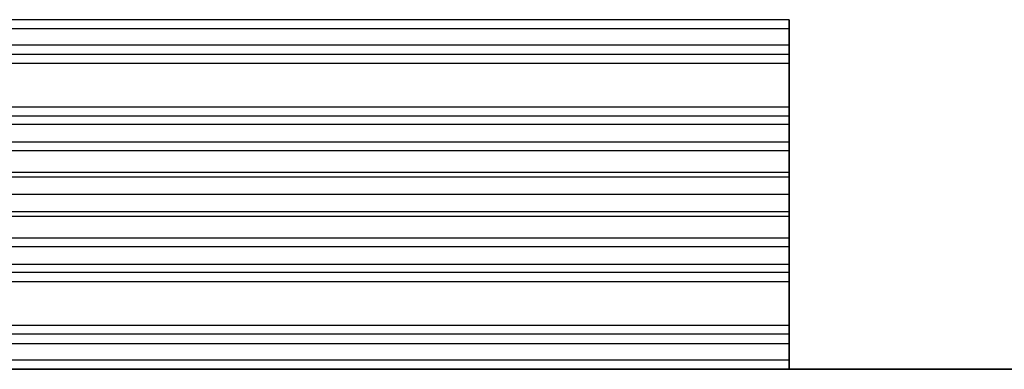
# Model space of a CAD drawing. Header units: millimetres. Extents: x -206 to 214, y -182 to 189.
# Tile 647 of 656: x 169.06 to 191.62, y 140.53 to 148.53. Entities that reach past the tile are written whole.
import ezdxf

# ---------------------------------------------------------------- set-up
doc = ezdxf.new("R2010")
doc.units = ezdxf.units.MM
doc.layers.add('Default', color=7, linetype='Continuous', true_color=0x000000)

msp = doc.modelspace()

# ---------------------------------------------------------------- linework, layer by layer
at = {"layer": 'Default'}
for p, q in [((-204.811, 140.531, 1113.503), (213.189, 140.531, 1113.503)), ((213.189, 140.531, 715.503), (-204.811, 140.531, 715.503)), ((213.189, 140.531, 914.503), (-204.811, 140.531, 914.503))]:
    msp.add_line(p, q, dxfattribs=at)
for points in [[(186.689, 148.531, 1018.895), (1.689, 148.531, 1018.895), (-183.311, 148.531, 1018.895)], [(186.689, 148.531, 1032.503), (1.689, 148.531, 1032.503), (-183.311, 148.531, 1032.503)], [(186.689, 148.531, 1025.699), (174.398, 148.531, 1025.699), (162.108, 148.531, 1025.699)], [(186.689, 148.531, 1018.895), (186.689, 148.531, 1025.699), (186.689, 148.531, 1032.503)], [(186.689, 148.32, 1033.398), (1.689, 148.32, 1033.398), (-183.311, 148.32, 1033.398)], [(186.689, 147.945, 1017.481), (1.689, 147.945, 1017.481), (-183.311, 147.945, 1017.481)], [(186.689, 147.731, 1034.103), (1.689, 147.731, 1034.103), (-183.311, 147.731, 1034.103)], [(186.689, 147.731, 1034.103), (186.689, 146.131, 1035.303), (186.689, 144.531, 1036.503)], [(186.689, 147.531, 1063.503), (1.689, 147.531, 1063.503), (-183.311, 147.531, 1063.503)], [(186.689, 147.531, 1061.503), (1.689, 147.531, 1061.503), (-183.311, 147.531, 1061.503)], [(186.689, 147.531, 1062.503), (1.689, 147.531, 1062.503), (-183.311, 147.531, 1062.503)], [(186.689, 147.531, 1063.503), (186.689, 145.031, 1063.503), (186.689, 142.531, 1063.503)], [(186.689, 147.531, 1061.503), (186.689, 147.531, 1062.503), (186.689, 147.531, 1063.503)], [(186.689, 142.531, 1061.503), (186.689, 145.031, 1061.503), (186.689, 147.531, 1061.503)], [(186.689, 146.531, 1016.895), (1.689, 146.531, 1016.895), (-183.311, 146.531, 1016.895)], [(186.689, 146.531, 1018.895), (1.689, 146.531, 1018.895), (-183.311, 146.531, 1018.895)], [(186.689, 146.531, 1032.395), (1.689, 146.531, 1032.395), (-183.311, 146.531, 1032.395)], [(186.689, 146.531, 1044.003), (1.689, 146.531, 1044.003), (-183.311, 146.531, 1044.003)], [(186.689, 146.531, 1036.503), (1.689, 146.531, 1036.503), (-183.311, 146.531, 1036.503)], [(186.689, 146.531, 1040.253), (1.689, 146.531, 1040.253), (-183.311, 146.531, 1040.253)], [(186.689, 146.531, 1025.645), (174.404, 146.531, 1025.645), (162.119, 146.531, 1025.645)], [(186.689, 141.531, 1016.895), (186.689, 144.031, 1016.895), (186.689, 146.531, 1016.895)], [(186.689, 146.531, 1018.895), (186.689, 144.031, 1018.895), (186.689, 141.531, 1018.895)], [(186.689, 146.531, 1032.395), (186.689, 146.531, 1025.645), (186.689, 146.531, 1018.895)], [(186.689, 143.331, 1034.795), (186.689, 144.931, 1033.595), (186.689, 146.531, 1032.395)], [(186.689, 146.531, 1036.503), (186.689, 146.531, 1040.253), (186.689, 146.531, 1044.003)], [(186.689, 144.531, 1036.503), (186.689, 145.531, 1036.503), (186.689, 146.531, 1036.503)], [(186.689, 146.32, 1044.898), (1.689, 146.32, 1044.898), (-183.311, 146.32, 1044.898)], [(186.689, 146.131, 1035.303), (1.689, 146.131, 1035.303), (-183.311, 146.131, 1035.303)], [(186.689, 145.731, 1045.603), (1.689, 145.731, 1045.603), (-183.311, 145.731, 1045.603)], [(186.689, 145.731, 1045.603), (186.689, 144.131, 1046.803), (186.689, 142.531, 1048.003)], [(186.689, 145.531, 1036.503), (1.689, 145.531, 1036.503), (-183.311, 145.531, 1036.503)], [(186.689, 145.031, 1063.503), (1.689, 145.031, 1063.503), (-183.311, 145.031, 1063.503)], [(186.689, 145.031, 1061.503), (1.689, 145.031, 1061.503), (-183.311, 145.031, 1061.503)], [(186.689, 144.931, 1033.595), (1.689, 144.931, 1033.595), (-183.311, 144.931, 1033.595)], [(186.689, 144.531, 1043.895), (1.689, 144.531, 1043.895), (-183.311, 144.531, 1043.895)], [(186.689, 144.531, 1036.503), (1.689, 144.531, 1036.503), (-183.311, 144.531, 1036.503)], [(186.689, 144.531, 1040.199), (1.689, 144.531, 1040.199), (-183.311, 144.531, 1040.199)], [(186.689, 144.531, 1036.503), (1.689, 144.531, 1036.503), (-183.311, 144.531, 1036.503)], [(186.689, 144.531, 1043.895), (1.689, 144.531, 1043.895), (-183.311, 144.531, 1043.895)], [(186.689, 144.531, 1040.199), (1.689, 144.531, 1040.199), (-183.311, 144.531, 1040.199)], [(186.689, 144.531, 1043.895), (186.689, 143.531, 1043.895), (186.689, 142.531, 1043.895)], [(186.689, 144.531, 1036.503), (186.689, 144.531, 1040.199), (186.689, 144.531, 1043.895)], [(186.689, 144.531, 1043.895), (186.689, 144.531, 1040.199), (186.689, 144.531, 1036.503)], [(186.689, 141.331, 1046.295), (186.689, 142.931, 1045.095), (186.689, 144.531, 1043.895)], [(186.689, 144.131, 1046.803), (1.689, 144.131, 1046.803), (-183.311, 144.131, 1046.803)], [(186.689, 144.031, 1016.895), (1.689, 144.031, 1016.895), (-183.311, 144.031, 1016.895)], [(186.689, 144.031, 1018.895), (1.689, 144.031, 1018.895), (-183.311, 144.031, 1018.895)], [(186.689, 143.531, 1043.895), (1.689, 143.531, 1043.895), (-183.311, 143.531, 1043.895)], [(186.689, 143.331, 1034.795), (1.689, 143.331, 1034.795), (-183.311, 143.331, 1034.795)], [(186.689, 142.931, 1045.095), (1.689, 142.931, 1045.095), (-183.311, 142.931, 1045.095)], [(186.689, 142.742, 1035.5), (1.689, 142.742, 1035.5), (-183.311, 142.742, 1035.5)], [(186.689, 142.531, 1036.395), (1.689, 142.531, 1036.395), (-183.311, 142.531, 1036.395)], [(186.689, 142.531, 1043.895), (1.689, 142.531, 1043.895), (-183.311, 142.531, 1043.895)], [(186.689, 142.531, 1040.145), (1.689, 142.531, 1040.145), (-183.311, 142.531, 1040.145)], [(186.689, 142.531, 1063.503), (1.689, 142.531, 1063.503), (-183.311, 142.531, 1063.503)], [(186.689, 142.531, 1061.503), (1.689, 142.531, 1061.503), (-183.311, 142.531, 1061.503)], [(186.689, 142.531, 1048.003), (1.689, 142.531, 1048.003), (-183.311, 142.531, 1048.003)], [(186.689, 142.531, 1054.753), (175.904, 142.531, 1054.753), (165.119, 142.531, 1054.753)], [(186.689, 142.531, 1043.895), (186.689, 142.531, 1040.145), (186.689, 142.531, 1036.395)], [(186.689, 142.531, 1048.003), (186.689, 142.531, 1054.753), (186.689, 142.531, 1061.503)], [(186.689, 141.531, 1016.895), (1.689, 141.531, 1016.895), (-183.311, 141.531, 1016.895)], [(186.689, 141.531, 1018.895), (1.689, 141.531, 1018.895), (-183.311, 141.531, 1018.895)], [(186.689, 141.531, 1017.895), (1.689, 141.531, 1017.895), (-183.311, 141.531, 1017.895)], [(186.689, 141.531, 1018.895), (186.689, 141.531, 1017.895), (186.689, 141.531, 1016.895)], [(186.689, 141.331, 1046.295), (1.689, 141.331, 1046.295), (-183.311, 141.331, 1046.295)], [(186.689, 141.116, 1062.918), (1.689, 141.116, 1062.918), (-183.311, 141.116, 1062.918)], [(186.689, 140.742, 1047), (1.689, 140.742, 1047), (-183.311, 140.742, 1047)]]:
    msp.add_open_spline(points, degree=2, dxfattribs=at)
for points, weights in [([(186.689, 146.531, 1016.895), (186.689, 148.531, 1016.895), (186.689, 148.531, 1018.895)], [1, 0.707106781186, 1]), ([(186.689, 148.531, 1032.503), (186.689, 148.531, 1033.503), (186.689, 147.731, 1034.103)], [1, 0.894427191, 1]), ([(186.689, 146.531, 1044.003), (186.689, 146.531, 1045.003), (186.689, 145.731, 1045.603)], [1, 0.894427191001, 1]), ([(186.689, 142.531, 1036.395), (186.689, 142.531, 1035.395), (186.689, 143.331, 1034.795)], [1, 0.894427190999, 1]), ([(186.689, 142.531, 1063.503), (186.689, 140.531, 1063.503), (186.689, 140.531, 1061.503)], [1, 0.707106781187, 1]), ([(186.689, 140.531, 1047.895), (186.689, 140.531, 1046.895), (186.689, 141.331, 1046.295)], [1, 0.894427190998, 1])]:
    msp.add_rational_spline(points, weights, degree=2, dxfattribs=at)

doc.saveas('drawing.dxf')
